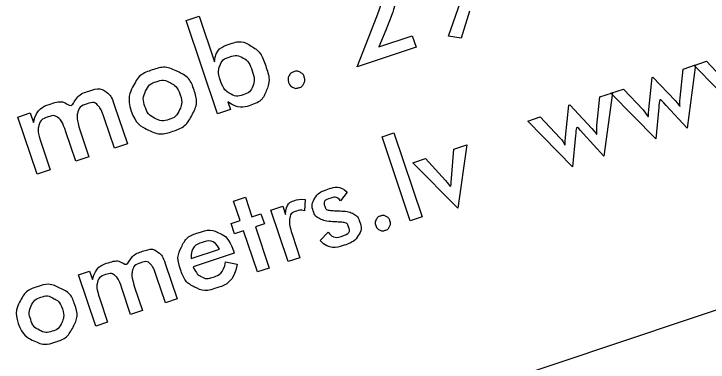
# Model space of a CAD drawing. Extents: x 469981 to 472086, y 246785 to 247785.
# Drawn here: x 471588.01 to 471594.03, y 247282.64 to 247285.66 of the extents above; entities that cross this region are included whole.
import ezdxf

# ---------------------------------------------------------------- set-up
doc = ezdxf.new("R2010")
doc.units = 0
doc.layers.add('RAMI_PLAN_####_TKST_#', color=7, linetype='Continuous')

msp = doc.modelspace()

# ---------------------------------------------------------------- linework, layer by layer
at = {"layer": 'RAMI_PLAN_####_TKST_#'}
for points in [[(471591.9572, 247285.6817), (471591.8859, 247285.4477), (471591.7759, 247285.4642), (471591.8992, 247285.8256)], [(471589.8629, 247284.8946), (471589.8845, 247284.8304), (471589.7712, 247284.7924), (471589.5, 247285.6015), (471589.6132, 247285.6395)], [(471589.6132, 247285.6395), (471589.7457, 247285.2442)], [(471591.4621, 247285.4692), (471591.4952, 247285.3703), (471590.984, 247285.1989), (471591.1551, 247285.6363)], [(471577.6727, 247277.5838), (471601.3765, 247285.5293)], [(471591.2315, 247285.5173), (471591.1721, 247285.372), (471591.4621, 247285.4692)], [(471594.3211, 247285.0873), (471594.2944, 247284.8163), (471593.9055, 247285.2116), (471594.0139, 247285.248), (471594.1858, 247285.0671)], [(471593.7851, 247284.9312), (471593.8109, 247285.1799), (471593.9184, 247285.2159), (471593.8453, 247284.6658)], [(471593.5128, 247284.8305), (471593.5411, 247285.1076), (471593.5495, 247285.1104), (471593.741, 247284.907)], [(471593.5997, 247284.8454), (471593.573, 247284.5745), (471593.184, 247284.9698), (471593.2925, 247285.0061), (471593.4644, 247284.8253)], [(471593.0636, 247284.6894), (471593.0894, 247284.9381), (471593.197, 247284.9741), (471593.1239, 247284.424)], [(471588.8769, 247284.8706), (471588.9908, 247284.5308), (471588.8776, 247284.4929), (471588.7923, 247284.7473)], [(471592.7913, 247284.5887), (471592.8196, 247284.8658), (471592.828, 247284.8686), (471593.0195, 247284.6652)], [(471593.8453, 247284.6658), (471593.6648, 247284.8631)], [(471588.3206, 247284.3062), (471588.2074, 247284.2682), (471588.0414, 247284.7632), (471588.1479, 247284.7989), (471588.1751, 247284.7177)], [(471592.8782, 247284.6036), (471592.8515, 247284.3327), (471592.4626, 247284.7279), (471592.571, 247284.7643), (471592.7429, 247284.5835)], [(471588.5817, 247284.6447), (471588.6573, 247284.419), (471588.5428, 247284.3806), (471588.4575, 247284.635)], [(471591.4444, 247283.8637), (471591.2003, 247284.5919), (471591.3022, 247284.6261), (471591.5463, 247283.8978), (471591.4444, 247283.8637)], [(471593.1239, 247284.424), (471592.9433, 247284.6213)], [(471588.245, 247284.5318), (471588.3206, 247284.3062)], [(471591.8012, 247284.2294), (471591.8228, 247284.4861), (471591.9337, 247284.5233), (471591.8581, 247283.9723)], [(471591.8581, 247283.9723), (471591.4663, 247284.3666), (471591.5776, 247284.4039), (471591.75, 247284.2123)], [(471590.8957, 247284.1119), (471590.8401, 247284.0378)], [(471590.118, 247283.4191), (471589.9985, 247283.7756), (471589.9208, 247283.7495), (471589.891, 247283.8385), (471589.9687, 247283.8646), (471589.9123, 247284.033), (471590.0142, 247284.0671), (471590.0706, 247283.8988), (471590.1488, 247283.925), (471590.1787, 247283.836), (471590.1005, 247283.8098), (471590.22, 247283.4533), (471590.118, 247283.4191)], [(471590.5338, 247284.0485), (471590.5261, 247283.9498)], [(471590.422, 247283.7382), (471590.4875, 247283.5429), (471590.3856, 247283.5088), (471590.236, 247283.9548), (471590.338, 247283.989), (471590.362, 247283.9173)], [(471590.6621, 247283.6912), (471590.7312, 247283.7657)], [(471589.5451, 247283.5346), (471589.7888, 247283.6163)], [(471589.9177, 247283.5831), (471589.5618, 247283.4638)], [(471589.9113, 247283.6023), (471589.9177, 247283.5831)], [(471589.3194, 247283.4916), (471589.4219, 247283.1857), (471589.32, 247283.1516), (471589.2432, 247283.3805)], [(471589.8422, 247283.5074), (471589.9442, 247283.4882)], [(471588.8187, 247282.9836), (471588.7168, 247282.9494), (471588.5675, 247283.3949), (471588.6633, 247283.427), (471588.6878, 247283.354)], [(471589.0536, 247283.2882), (471589.1217, 247283.0851), (471589.0187, 247283.0506), (471588.9419, 247283.2795)], [(471588.7506, 247283.1867), (471588.8187, 247282.9836)]]:
    msp.add_lwpolyline(points, dxfattribs=at)
for points in [[(471590.8191, 247285.7515), (471590.7846, 247285.8541), (471590.8331, 247285.9385), (471590.8815, 247286.0228), (471590.9979, 247286.0619), (471591.1086, 247286.099), (471591.1917, 247286.0635), (471591.2747, 247286.0281), (471591.3076, 247285.93), (471591.3351, 247285.848), (471591.3113, 247285.7437), (471591.2947, 247285.6702), (471591.2315, 247285.5173)], [(471591.1551, 247285.6363), (471591.2161, 247285.7938), (471591.1901, 247285.8715), (471591.1712, 247285.9278), (471591.1268, 247285.9495), (471591.0823, 247285.9711), (471591.0233, 247285.9514), (471590.9711, 247285.9339), (471590.9481, 247285.8899), (471590.925, 247285.846), (471590.9386, 247285.7915)], [(471589.7457, 247285.2442), (471589.7541, 247285.3561), (471589.8803, 247285.3984), (471589.9789, 247285.4314), (471590.0645, 247285.3794), (471590.1501, 247285.3274), (471590.19, 247285.2083), (471590.2322, 247285.0825), (471590.1956, 247284.991), (471590.159, 247284.8994), (471590.0547, 247284.8644), (471589.9519, 247284.83), (471589.8629, 247284.8946)], [(471589.7974, 247285.0779), (471589.8231, 247285.0011), (471589.8791, 247284.9676), (471589.9328, 247284.9356), (471589.9933, 247284.9559), (471590.0575, 247284.9775), (471590.0785, 247285.0318), (471590.0994, 247285.0862), (471590.0728, 247285.1655), (471590.0466, 247285.2439), (471589.995, 247285.2757), (471589.9434, 247285.3074), (471589.8792, 247285.2859), (471589.815, 247285.2644), (471589.7933, 247285.2098), (471589.7715, 247285.1552), (471589.7974, 247285.0779)], [(471589.0233, 247284.8161), (471588.9862, 247284.9268), (471589.0402, 247285.0308), (471589.0942, 247285.1349), (471589.2059, 247285.1723), (471589.3197, 247285.2105), (471589.4258, 247285.1589), (471589.532, 247285.1074), (471589.5684, 247284.9988), (471589.606, 247284.8865), (471589.5525, 247284.7844), (471589.4966, 247284.6774), (471589.3844, 247284.6398), (471589.2727, 247284.6023), (471589.1665, 247284.6539), (471589.0604, 247284.7054), (471589.0233, 247284.8161)], [(471590.3882, 247285.0635), (471590.3786, 247285.0924), (471590.3916, 247285.1195), (471590.4046, 247285.1467), (471590.4333, 247285.1563), (471590.4621, 247285.166), (471590.4889, 247285.1522), (471590.5156, 247285.1383), (471590.5253, 247285.1094), (471590.5348, 247285.0811), (471590.5215, 247285.0547), (471590.5083, 247285.0283), (471590.4795, 247285.0187), (471590.4507, 247285.009), (471590.4242, 247285.0221), (471590.3978, 247285.0351), (471590.3882, 247285.0635)], [(471589.4492, 247284.9577), (471589.4259, 247285.027), (471589.3654, 247285.0595), (471589.3048, 247285.092), (471589.2411, 247285.0707), (471589.1774, 247285.0493), (471589.1487, 247284.9869), (471589.1199, 247284.9245), (471589.1432, 247284.8551), (471589.1664, 247284.7857), (471589.227, 247284.7533), (471589.2875, 247284.7208), (471589.3512, 247284.7421), (471589.4144, 247284.7633), (471589.4434, 247284.8258), (471589.4724, 247284.8883), (471589.4492, 247284.9577)], [(471588.1751, 247284.7177), (471588.2071, 247284.8389), (471588.3204, 247284.8769), (471588.4347, 247284.9152), (471588.5073, 247284.8302), (471588.5495, 247284.9537), (471588.6581, 247284.9901), (471588.7583, 247285.0237), (471588.8242, 247284.9674), (471588.8526, 247284.9432), (471588.8769, 247284.8706)], [(471588.7923, 247284.7473), (471588.7652, 247284.8282), (471588.7453, 247284.8529), (471588.7074, 247284.9001), (471588.6411, 247284.8779), (471588.5706, 247284.8543), (471588.5586, 247284.7967), (471588.5479, 247284.7455), (471588.5817, 247284.6447)], [(471593.6648, 247284.8631), (471593.6301, 247284.9011), (471593.6022, 247284.9409), (471593.6017, 247284.866), (471593.5997, 247284.8454)], [(471593.741, 247284.907), (471593.7752, 247284.8704), (471593.7892, 247284.8333), (471593.7805, 247284.8873), (471593.7851, 247284.9312)], [(471593.4644, 247284.8253), (471593.4863, 247284.8018), (471593.5168, 247284.742), (471593.5071, 247284.7743), (471593.5128, 247284.8305)], [(471588.4575, 247284.635), (471588.4281, 247284.7228), (471588.3957, 247284.752), (471588.3612, 247284.784), (471588.3043, 247284.765), (471588.2339, 247284.7414), (471588.2186, 247284.6729), (471588.2105, 247284.6347), (471588.245, 247284.5318)], [(471592.9433, 247284.6213), (471592.9087, 247284.6593), (471592.8807, 247284.6991), (471592.8802, 247284.6241), (471592.8782, 247284.6036)], [(471593.0195, 247284.6652), (471593.0537, 247284.6286), (471593.0677, 247284.5914), (471593.059, 247284.6455), (471593.0636, 247284.6894)], [(471592.7429, 247284.5835), (471592.7649, 247284.56), (471592.7954, 247284.5002), (471592.7856, 247284.5324), (471592.7913, 247284.5887)], [(471591.75, 247284.2123), (471591.769, 247284.1915), (471591.802, 247284.1398), (471591.7971, 247284.1841), (471591.8012, 247284.2294)], [(471590.7312, 247283.7657), (471590.7733, 247283.7039), (471590.8541, 247283.731), (471590.9274, 247283.7556), (471590.9077, 247283.8143), (471590.8978, 247283.8439), (471590.8624, 247283.8498), (471590.8194, 247283.8521), (471590.7766, 247283.855), (471590.7, 247283.8607), (471590.662, 247283.8793), (471590.6189, 247283.9005), (471590.6034, 247283.9465), (471590.5836, 247284.0057), (471590.6173, 247284.0586), (471590.651, 247284.1115), (471590.7289, 247284.1376), (471590.8359, 247284.1734), (471590.8957, 247284.1119)], [(471590.362, 247283.9173), (471590.3655, 247284.0145), (471590.4434, 247284.0406), (471590.4867, 247284.0551), (471590.5338, 247284.0485)], [(471590.8401, 247284.0378), (471590.8074, 247284.078), (471590.7506, 247284.059), (471590.6863, 247284.0375), (471590.7034, 247283.9867), (471590.7128, 247283.9585), (471590.7514, 247283.9526), (471590.7991, 247283.9503), (471590.8469, 247283.9481), (471590.9151, 247283.9442), (471590.9513, 247283.9234), (471590.9899, 247283.9019), (471591.0058, 247283.8544), (471591.0279, 247283.7886), (471590.993, 247283.7351), (471590.9577, 247283.6799), (471590.8716, 247283.651), (471590.7433, 247283.608), (471590.6621, 247283.6912)], [(471590.5261, 247283.9498), (471590.4942, 247283.9593), (471590.4576, 247283.947), (471590.405, 247283.9294), (471590.3975, 247283.8783), (471590.3909, 247283.8312), (471590.422, 247283.7382)], [(471591.1448, 247283.8211), (471591.1361, 247283.8471), (471591.1478, 247283.8715), (471591.1595, 247283.896), (471591.1854, 247283.9047), (471591.2113, 247283.9133), (471591.2353, 247283.9009), (471591.2594, 247283.8884), (471591.2681, 247283.8624), (471591.2767, 247283.8369), (471591.2647, 247283.8132), (471591.2528, 247283.7894), (471591.2269, 247283.7808), (471591.201, 247283.7721), (471591.1772, 247283.7838), (471591.1533, 247283.7956), (471591.1448, 247283.8211)], [(471589.9442, 247283.4882), (471589.9146, 247283.3302), (471589.7657, 247283.2803), (471589.6586, 247283.2444), (471589.5733, 247283.2885), (471589.488, 247283.3325), (471589.4514, 247283.4415), (471589.4163, 247283.5463), (471589.459, 247283.6356), (471589.5017, 247283.725), (471589.6051, 247283.7596), (471589.7127, 247283.7957), (471589.7934, 247283.7544), (471589.8741, 247283.7131), (471589.9113, 247283.6023)], [(471589.7888, 247283.6163), (471589.7442, 247283.7104), (471589.6357, 247283.674), (471589.5367, 247283.6408), (471589.5451, 247283.5346)], [(471588.6878, 247283.354), (471588.7165, 247283.463), (471588.8185, 247283.4972), (471588.9214, 247283.5317), (471588.9867, 247283.4552), (471589.0247, 247283.5663), (471589.1224, 247283.5991), (471589.2126, 247283.6293), (471589.2719, 247283.5786), (471589.2975, 247283.5569), (471589.3194, 247283.4916)], [(471589.2432, 247283.3805), (471589.2188, 247283.4534), (471589.2009, 247283.4757), (471589.1668, 247283.5181), (471589.1071, 247283.4981), (471589.0437, 247283.4768), (471589.0329, 247283.4251), (471589.0232, 247283.379), (471589.0536, 247283.2882)], [(471589.5618, 247283.4638), (471589.5865, 247283.4024), (471589.6316, 247283.3784), (471589.6767, 247283.3545), (471589.7321, 247283.3731), (471589.8251, 247283.4042), (471589.8422, 247283.5074)], [(471588.9419, 247283.2795), (471588.9154, 247283.3585), (471588.8863, 247283.3848), (471588.8552, 247283.4136), (471588.804, 247283.3965), (471588.7407, 247283.3753), (471588.7269, 247283.3136), (471588.7196, 247283.2793), (471588.7506, 247283.1867)], [(471588.0437, 247282.9707), (471588.0103, 247283.0703), (471588.0589, 247283.164), (471588.1075, 247283.2576), (471588.208, 247283.2913), (471588.3104, 247283.3256), (471588.406, 247283.2793), (471588.5015, 247283.2329), (471588.5342, 247283.1351), (471588.5681, 247283.0341), (471588.52, 247282.9422), (471588.4697, 247282.8459), (471588.3687, 247282.812), (471588.2681, 247282.7783), (471588.1726, 247282.8247), (471588.0771, 247282.8711), (471588.0437, 247282.9707)], [(471588.427, 247283.0981), (471588.4061, 247283.1606), (471588.3516, 247283.1898), (471588.2971, 247283.219), (471588.2397, 247283.1998), (471588.1824, 247283.1806), (471588.1565, 247283.1244), (471588.1307, 247283.0682), (471588.1516, 247283.0058), (471588.1725, 247282.9434), (471588.227, 247282.9142), (471588.2815, 247282.8849), (471588.3388, 247282.9041), (471588.3957, 247282.9232), (471588.4218, 247282.9795), (471588.4479, 247283.0357), (471588.427, 247283.0981)]]:
    msp.add_open_spline(points, degree=3, dxfattribs=at)

doc.saveas('drawing.dxf')
